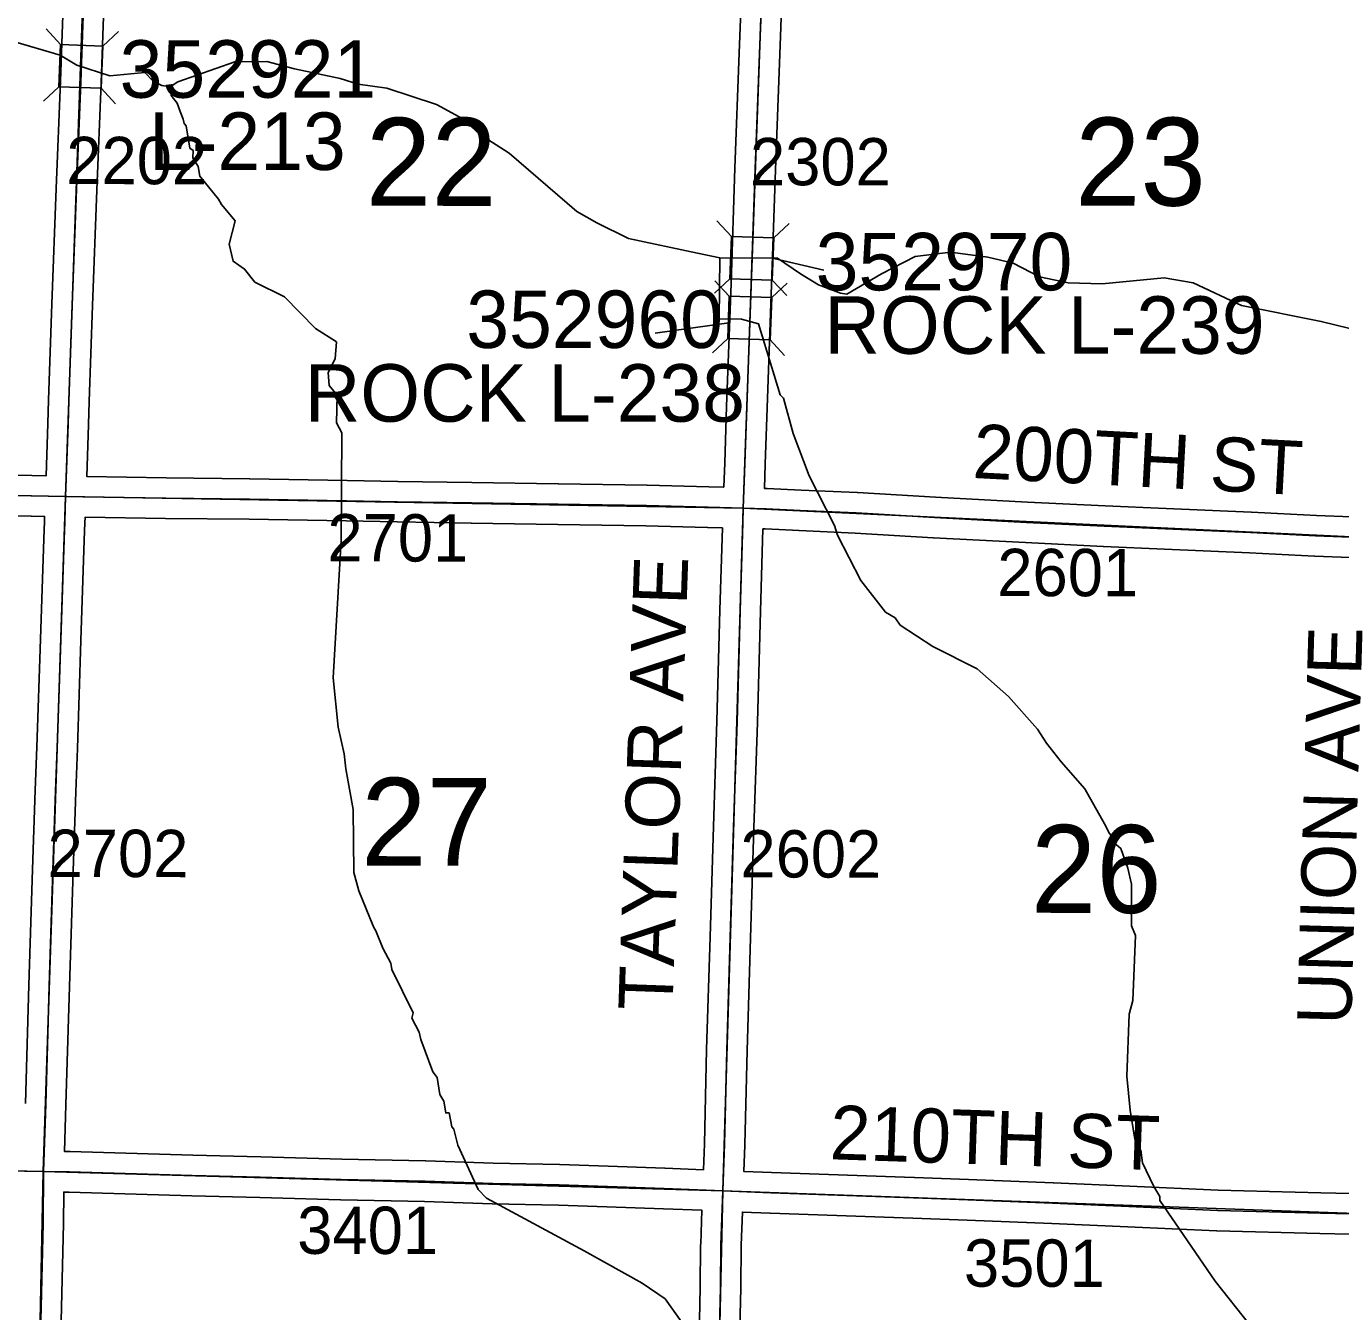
# Model space of a CAD drawing. Extents: x -157.2 to -99.3, y 12.2 to 46.2.
# Drawn here: x -113.978 to -112.035, y 28.857 to 30.758 of the extents above; entities that cross this region are included whole.
import ezdxf

# ---------------------------------------------------------------- set-up
doc = ezdxf.new("R2010")
doc.units = 0
for name, color, linetype in [('tdCoHydroRiver', 7, 'Continuous'), ('tdCoSecRdNmbr', 7, 'Continuous'), ('tdCoSecRdTxt', 7, 'Continuous'), ('tdCoSecRteBand', 7, 'Continuous'), ('tdCoSecRteCL', 7, 'Continuous'), ('tdCoSectLine', 7, 'Continuous'), ('tdCoSectNmbr', 7, 'Continuous'), ('tdCoStrucSec', 7, 'Continuous'), ('tdCoStrucSecCoName', 7, 'Continuous'), ('tdCoStrucSecFHWANum', 7, 'Continuous'), ('tdCoSurfGravel', 7, 'Continuous')]:
    doc.layers.add(name, color=color, linetype=linetype)

msp = doc.modelspace()

# ---------------------------------------------------------------- linework, layer by layer
at = {"layer": 'tdCoHydroRiver'}
for points in [[(-114.0456, 30.7541), (-113.9987, 30.7355), (-113.9283, 30.7148), (-113.9034, 30.6999), (-113.8549, 30.6845), (-113.8027, 30.6894), (-113.7904, 30.6765), (-113.778, 30.6699), (-113.7654, 30.668)], [(-113.7654, 30.668), (-113.7541, 30.6756), (-113.6698, 30.7049), (-113.6224, 30.7053), (-113.5817, 30.6948), (-113.5142, 30.6804), (-113.4876, 30.6718), (-113.4451, 30.666), (-113.3716, 30.642), (-113.3327, 30.6205), (-113.3081, 30.5978), (-113.2646, 30.5698), (-113.1643, 30.4836), (-113.1347, 30.4671), (-113.088, 30.4438), (-112.986, 30.4222), (-112.953, 30.4151)], [(-113.7654, 30.668), (-113.7641, 30.6553), (-113.755, 30.644), (-113.7506, 30.6313), (-113.7461, 30.6201), (-113.7447, 30.6138), (-113.7416, 30.6105), (-113.7362, 30.5773), (-113.7315, 30.574), (-113.7318, 30.563), (-113.7243, 30.5501), (-113.7215, 30.5359), (-113.6939, 30.502), (-113.6894, 30.494), (-113.6695, 30.4698), (-113.6783, 30.4353), (-113.6726, 30.41), (-113.6556, 30.3985), (-113.6403, 30.3791), (-113.5967, 30.3575), (-113.5506, 30.3106), (-113.5195, 30.2908), (-113.5217, 30.2656), (-113.5317, 30.2454), (-113.5306, 30.2264), (-113.5184, 30.2119), (-113.5195, 30.1709), (-113.5119, 30.1565), (-113.5129, 29.9972), (-113.5244, 29.7939), (-113.5169, 29.7212), (-113.5084, 29.6815), (-113.5058, 29.6593), (-113.4948, 29.5991), (-113.494, 29.506), (-113.4868, 29.479), (-113.4705, 29.4391), (-113.4645, 29.4247), (-113.4615, 29.4199), (-113.4511, 29.3944), (-113.4391, 29.372), (-113.4377, 29.3625), (-113.4063, 29.2986), (-113.408, 29.2907), (-113.3975, 29.27), (-113.3947, 29.2589), (-113.377, 29.2111), (-113.3709, 29.203), (-113.3668, 29.1777), (-113.3607, 29.168), (-113.358, 29.1506), (-113.3533, 29.1505), (-113.3491, 29.1299), (-113.346, 29.1266), (-113.3403, 29.1028), (-113.3104, 29.0374), (-113.2981, 29.0244), (-113.1534, 28.9465), (-113.0679, 28.8986), (-113.0338, 28.8756), (-113.0094, 28.8418)], [(-112.953, 30.4151), (-112.9538, 30.3251), (-112.9207, 30.3243), (-112.8956, 30.3173), (-112.8636, 30.2124), (-112.859, 30.2075), (-112.8446, 30.1551), (-112.8209, 30.0929), (-112.7834, 30.0194), (-112.779, 30.0051), (-112.7444, 29.9379), (-112.7078, 29.8912), (-112.6938, 29.8829), (-112.6862, 29.8717), (-112.6381, 29.8405), (-112.5727, 29.8072), (-112.5264, 29.7666), (-112.4835, 29.7182), (-112.4698, 29.6973), (-112.4484, 29.6699), (-112.4132, 29.6296), (-112.3845, 29.5783), (-112.377, 29.5639), (-112.3694, 29.5543), (-112.3695, 29.5495), (-112.3602, 29.5414), (-112.3499, 29.5127), (-112.3442, 29.4889), (-112.3442, 29.4274), (-112.3383, 29.413), (-112.3423, 29.3169), (-112.3476, 29.2965), (-112.3515, 29.2051), (-112.3465, 29.1545), (-112.3397, 29.1117), (-112.3351, 29.1084), (-112.3353, 29.1006), (-112.3307, 29.0957), (-112.328, 29.0767), (-112.3116, 29.0416), (-112.3025, 29.0271), (-112.3026, 29.0208), (-112.2205, 28.9019), (-112.1701, 28.8375)], [(-112.953, 30.4151), (-112.8678, 30.4144), (-112.8337, 30.3915), (-112.8073, 30.375), (-112.7745, 30.3631), (-112.7651, 30.3613), (-112.7138, 30.3915), (-112.6643, 30.4171), (-112.612, 30.4236), (-112.557, 30.4159), (-112.5193, 30.407), (-112.4804, 30.3871), (-112.438, 30.3781), (-112.3876, 30.3768), (-112.2959, 30.3855), (-112.2534, 30.3781), (-112.1817, 30.3447), (-112.064, 30.3211), (-112.0217, 30.3106)]]:
    msp.add_lwpolyline(points, dxfattribs=at)
at = {"layer": 'tdCoSecRteBand'}
for points in [[(-113.9489, 30.0928), (-113.9462, 30.1702), (-113.9452, 30.2047), (-113.9452, 30.2048), (-113.9452, 30.2048), (-113.9402, 30.3469), (-113.9402, 30.3469), (-113.9402, 30.347), (-113.9338, 30.5176), (-113.9338, 30.5176), (-113.9338, 30.5177), (-113.9277, 30.6762), (-113.9227, 30.8164), (-113.9227, 30.8165), (-113.9227, 30.8166), (-113.9213, 30.8536), (-113.9166, 31.0246), (-113.9166, 31.0249), (-113.9166, 31.0251), (-113.9161, 31.0362), (-113.9439, 31.0367), (-114.0527, 31.0369)], [(-112.9471, 30.0758), (-112.947, 30.0761), (-112.9457, 30.1121), (-112.943, 30.1951), (-112.943, 30.1952), (-112.943, 30.1953), (-112.9364, 30.3772), (-112.9307, 30.5476), (-112.9307, 30.5476), (-112.9307, 30.5477), (-112.9243, 30.7183), (-112.9243, 30.7183), (-112.9243, 30.7184), (-112.9176, 30.8929)], [(-112.8577, 30.8907), (-112.8643, 30.7161), (-112.8707, 30.5455), (-112.8764, 30.3752), (-112.8764, 30.3751), (-112.8764, 30.3751), (-112.8831, 30.1931), (-112.8858, 30.1101), (-112.8858, 30.11), (-112.8858, 30.11), (-112.8871, 30.0742), (-112.8838, 30.0741), (-112.8835, 30.0741), (-112.8831, 30.0741), (-112.8329, 30.0716), (-112.7498, 30.0679), (-112.7496, 30.0679), (-112.7494, 30.0679), (-112.6341, 30.061), (-112.4979, 30.0539), (-112.3833, 30.0482), (-112.2932, 30.0443), (-112.1674, 30.0388), (-112.1673, 30.0388), (-112.1672, 30.0388), (-112.0709, 30.0339), (-111.9675, 30.03)], [(-113.8628, 30.8143), (-113.8677, 30.674), (-113.8677, 30.674), (-113.8677, 30.6739), (-113.8739, 30.5154), (-113.8803, 30.3448), (-113.8852, 30.2029), (-113.8862, 30.1684), (-113.8862, 30.1683), (-113.8862, 30.1682), (-113.8889, 30.0918), (-113.7715, 30.0897), (-113.648, 30.0884), (-113.6479, 30.0884), (-113.6478, 30.0884), (-113.504, 30.086), (-113.504, 30.086), (-113.504, 30.086), (-113.4288, 30.0845), (-113.3197, 30.0828), (-113.1917, 30.081), (-113.1916, 30.081), (-113.1916, 30.081), (-113.0609, 30.0788), (-113.0607, 30.0788), (-113.0606, 30.0788), (-112.9694, 30.0763), (-112.9474, 30.0758), (-112.9471, 30.0758)], [(-114.0612, 30.0948), (-113.9699, 30.0931), (-113.9495, 30.0928), (-113.9489, 30.0928)], [(-113.9795, 29.1646), (-113.9743, 29.3393), (-113.9743, 29.3394), (-113.9743, 29.3394), (-113.9691, 29.5105), (-113.9691, 29.5106), (-113.9691, 29.5107), (-113.9649, 29.6278), (-113.9649, 29.6279), (-113.9649, 29.6279), (-113.9624, 29.6917), (-113.9573, 29.8511), (-113.9573, 29.8512), (-113.9573, 29.8512), (-113.9523, 29.9996), (-113.9523, 29.9997), (-113.9523, 29.9998), (-113.9513, 30.0259), (-113.9511, 30.0328), (-113.9709, 30.0331), (-113.9709, 30.0331), (-113.971, 30.0331), (-114.0625, 30.0349)], [(-112.9772, 29.0665), (-112.9758, 29.105), (-112.9726, 29.2442), (-112.9726, 29.2443), (-112.9726, 29.2444), (-112.9674, 29.4109), (-112.9625, 29.5741), (-112.9625, 29.5741), (-112.9625, 29.5742), (-112.9573, 29.73), (-112.9529, 29.8941), (-112.9529, 29.8942), (-112.9529, 29.8942), (-112.9492, 30.0158), (-112.9709, 30.0164), (-112.971, 30.0164), (-112.971, 30.0164), (-113.0621, 30.0188), (-113.1926, 30.021), (-113.3205, 30.0228), (-113.3205, 30.0228), (-113.3206, 30.0228), (-113.4298, 30.0245), (-113.4299, 30.0245), (-113.4299, 30.0245), (-113.5051, 30.026), (-113.6487, 30.0284), (-113.7722, 30.0297), (-113.7723, 30.0297), (-113.7724, 30.0297), (-113.8911, 30.0318), (-113.8911, 30.0313), (-113.8914, 30.0237), (-113.8914, 30.0237), (-113.8914, 30.0236), (-113.8924, 29.9976), (-113.8973, 29.8492), (-113.9025, 29.6896), (-113.9025, 29.6895), (-113.9025, 29.6895), (-113.9049, 29.6256), (-113.9091, 29.5086), (-113.9143, 29.3376), (-113.9195, 29.1627), (-113.9195, 29.1627), (-113.9195, 29.1626), (-113.9219, 29.0935), (-113.9135, 29.0933), (-113.9134, 29.0933), (-113.9133, 29.0933), (-113.7321, 29.0881), (-113.6315, 29.0857), (-113.6314, 29.0856), (-113.6314, 29.0856), (-113.5119, 29.0822), (-113.3879, 29.0795), (-113.3878, 29.0795), (-113.3876, 29.0795), (-113.2879, 29.0763), (-113.19, 29.0743), (-113.1897, 29.0743), (-113.1894, 29.0743), (-113.118, 29.0716), (-113.034, 29.0689), (-113.0338, 29.0689), (-113.0337, 29.0689), (-112.9772, 29.0665)], [(-111.9699, 29.97), (-112.0734, 29.974), (-112.0736, 29.974), (-112.0738, 29.974), (-112.1701, 29.9789), (-112.2957, 29.9843), (-112.2958, 29.9843), (-112.2958, 29.9843), (-112.386, 29.9883), (-112.3861, 29.9883), (-112.3862, 29.9883), (-112.5009, 29.994), (-112.5009, 29.994), (-112.501, 29.994), (-112.6373, 30.0011), (-112.6374, 30.0011), (-112.6375, 30.0011), (-112.7527, 30.008), (-112.8356, 30.0117), (-112.8357, 30.0117), (-112.8357, 30.0117), (-112.8857, 30.0142), (-112.8892, 30.0142), (-112.8929, 29.8924), (-112.8974, 29.7282), (-112.8974, 29.7282), (-112.8974, 29.7281), (-112.9025, 29.5722), (-112.9075, 29.409), (-112.9075, 29.409), (-112.9075, 29.409), (-112.9126, 29.2427), (-112.9158, 29.1035), (-112.9159, 29.1033), (-112.9159, 29.1031), (-112.9173, 29.0641), (-112.9173, 29.0639), (-112.9171, 29.0639), (-112.8765, 29.0622), (-112.6655, 29.0548), (-112.6655, 29.0548), (-112.6654, 29.0548), (-112.5853, 29.0519), (-112.5853, 29.0519), (-112.5853, 29.0519), (-112.46, 29.0472), (-112.4599, 29.0472), (-112.4597, 29.0472), (-112.347, 29.042), (-112.2164, 29.0361), (-112.0643, 29.0324), (-112.0643, 29.0324), (-112.0643, 29.0324), (-111.976, 29.0302)], [(-112.9842, 28.7952), (-112.9818, 28.8926), (-112.9813, 28.9557), (-112.9813, 28.9561), (-112.9812, 28.9565), (-112.9794, 29.0065), (-113.0361, 29.0089), (-113.12, 29.0116), (-113.1201, 29.0116), (-113.1202, 29.0116), (-113.1914, 29.0143), (-113.2893, 29.0163), (-113.2895, 29.0163), (-113.2897, 29.0163), (-113.3894, 29.0195), (-113.5133, 29.0222), (-113.5134, 29.0222), (-113.5135, 29.0222), (-113.633, 29.0257), (-113.7336, 29.0281), (-113.7337, 29.0281), (-113.7337, 29.0281), (-113.9148, 29.0333), (-113.9229, 29.0335), (-113.9234, 28.9867), (-113.9234, 28.9865), (-113.9234, 28.9864), (-113.9276, 28.8018)], [(-111.9822, 28.7098), (-111.977, 28.8747), (-111.9749, 28.9701), (-111.9776, 28.9702), (-112.0658, 28.9724), (-112.2182, 28.9761), (-112.2185, 28.9761), (-112.2188, 28.9761), (-112.3498, 28.982), (-112.3498, 28.982), (-112.3498, 28.982), (-112.4624, 28.9872), (-112.5875, 28.9919), (-112.6676, 28.9949), (-112.8787, 29.0023), (-112.8788, 29.0023), (-112.8789, 29.0023), (-112.9195, 29.004), (-112.9213, 28.9548), (-112.9218, 28.8918), (-112.9218, 28.8916), (-112.9218, 28.8913), (-112.9242, 28.7938)]]:
    msp.add_lwpolyline(points, dxfattribs=at)
at = {"layer": 'tdCoSecRteCL'}
for points in [[(-113.92, 30.0623), (-113.9162, 30.1693), (-113.9152, 30.2038), (-113.9103, 30.3458), (-113.9039, 30.5165), (-113.8977, 30.6751), (-113.8928, 30.8154), (-113.8913, 30.8526), (-113.8866, 31.0238), (-113.8847, 31.0657)], [(-112.9182, 30.045), (-112.9158, 30.111), (-112.913, 30.1942), (-112.9064, 30.3761), (-112.9007, 30.5466), (-112.8943, 30.7172), (-112.8876, 30.8918), (-112.883, 31.0218), (-112.8821, 31.0447)], [(-114.4202, 30.0729), (-114.3943, 30.0725), (-114.2478, 30.07), (-114.0619, 30.0649), (-113.9704, 30.0631), (-113.92, 30.0623)], [(-113.9526, 29.0641), (-113.9524, 29.0783), (-113.9495, 29.1636), (-113.9443, 29.3385), (-113.9391, 29.5096), (-113.9349, 29.6267), (-113.9325, 29.6906), (-113.9273, 29.8502), (-113.9224, 29.9986), (-113.9214, 30.0248), (-113.92, 30.0623)], [(-113.92, 30.0623), (-113.9182, 30.0623), (-113.8944, 30.0619), (-113.7719, 30.0597), (-113.6483, 30.0584), (-113.5046, 30.056), (-113.4293, 30.0545), (-113.3201, 30.0528), (-113.1921, 30.051), (-113.0614, 30.0488), (-112.9702, 30.0464), (-112.9182, 30.045)], [(-112.9484, 29.0352), (-112.9458, 29.1042), (-112.9426, 29.2435), (-112.9375, 29.4099), (-112.9325, 29.5732), (-112.9273, 29.7291), (-112.9229, 29.8933), (-112.919, 30.023), (-112.9182, 30.045)], [(-112.9182, 30.045), (-112.8846, 30.0441), (-112.8343, 30.0417), (-112.7512, 30.038), (-112.6358, 30.0311), (-112.4994, 30.0239), (-112.3847, 30.0182), (-112.2945, 30.0143), (-112.1687, 30.0089), (-112.0723, 30.0039), (-111.9687, 30), (-111.9139, 29.9976)], [(-114.9513, 29.0818), (-114.9092, 29.0808), (-114.7476, 29.0783), (-114.5755, 29.0749), (-114.452, 29.0734), (-114.2941, 29.0707), (-114.1859, 29.069), (-114.0764, 29.0665), (-113.9526, 29.0641)], [(-113.9731, 28.0581), (-113.9707, 28.1252), (-113.9675, 28.2909), (-113.964, 28.4504), (-113.9611, 28.6213), (-113.9586, 28.7323), (-113.9576, 28.8023), (-113.9534, 28.987), (-113.9526, 29.0641)], [(-113.9526, 29.0641), (-113.9141, 29.0633), (-113.7329, 29.0581), (-113.6322, 29.0557), (-113.5126, 29.0522), (-113.3886, 29.0495), (-113.2887, 29.0463), (-113.1906, 29.0443), (-113.1191, 29.0416), (-113.035, 29.0389), (-112.9484, 29.0352)], [(-112.9709, 28.0283), (-112.9693, 28.0664), (-112.9685, 28.1419), (-112.9653, 28.2913), (-112.9616, 28.4593), (-112.9569, 28.6215), (-112.9542, 28.7944), (-112.9518, 28.8921), (-112.9513, 28.9554), (-112.9484, 29.0352)], [(-112.9484, 29.0352), (-112.8776, 29.0322), (-112.6665, 29.0248), (-112.5864, 29.0219), (-112.4611, 29.0172), (-112.3484, 29.012), (-112.2175, 29.0061), (-112.0651, 29.0024), (-111.9768, 29.0002), (-111.9435, 28.9991)]]:
    msp.add_lwpolyline(points, dxfattribs=at)
at = {"layer": 'tdCoSectLine'}
for points in [[(-113.9204, 30.0623), (-113.8851, 31.0657)], [(-112.9185, 30.045), (-112.8825, 31.0447)], [(-114.923, 30.0813), (-113.9204, 30.0623)], [(-113.953, 29.0641), (-113.9204, 30.0623)], [(-113.9204, 30.0623), (-112.9185, 30.045)], [(-112.9487, 29.0352), (-112.9185, 30.045)], [(-112.9185, 30.045), (-111.9143, 29.9976)], [(-114.9517, 29.0818), (-113.953, 29.0641)], [(-113.9734, 28.0581), (-113.953, 29.0641)], [(-113.953, 29.0641), (-112.9487, 29.0352)], [(-112.9713, 28.0283), (-112.9487, 29.0352)], [(-112.9487, 29.0352), (-111.9439, 28.9991)]]:
    msp.add_lwpolyline(points, dxfattribs=at)
at = {"layer": 'tdCoStrucSec'}
for p, q in [((-113.9276, 30.7306), (-113.9489, 30.7536)), ((-113.865, 30.7283), (-113.8421, 30.7496)), ((-113.9299, 30.6681), (-113.9529, 30.6468)), ((-113.8674, 30.6658), (-113.8461, 30.6428)), ((-112.9359, 30.4469), (-112.9572, 30.4697)), ((-112.8733, 30.4447), (-112.8504, 30.4661)), ((-112.938, 30.3843), (-112.9609, 30.3629)), ((-112.9389, 30.3585), (-112.9603, 30.3813)), ((-112.8763, 30.3563), (-112.8535, 30.3777)), ((-112.8754, 30.3821), (-112.8541, 30.3593)), ((-112.9411, 30.2959), (-112.9639, 30.2745)), ((-112.8785, 30.2937), (-112.8571, 30.2709))]:
    msp.add_line(p, q, dxfattribs=at)
for points in [[(-113.9299, 30.6681), (-113.9276, 30.7306), (-113.865, 30.7283), (-113.8674, 30.6658)], [(-112.938, 30.3843), (-112.9359, 30.4469), (-112.8733, 30.4447), (-112.8754, 30.3821)], [(-112.9411, 30.2959), (-112.9389, 30.3585), (-112.8763, 30.3563), (-112.8785, 30.2937)]]:
    msp.add_lwpolyline(points, close=True, dxfattribs=at)
at = {"layer": 'tdCoStrucSecFHWANum'}
for p, q in [((-112.7992, 30.3968), (-112.8733, 30.4143)), ((-113.0485, 30.3039), (-112.9396, 30.3192))]:
    msp.add_line(p, q, dxfattribs=at)
at = {"layer": 'tdCoSurfGravel'}
for points in [[(-112.9182, 30.045), (-112.9158, 30.111), (-112.913, 30.1942), (-112.9064, 30.3761), (-112.9007, 30.5466), (-112.8943, 30.7172), (-112.8876, 30.8918), (-112.883, 31.0218), (-112.8821, 31.0447), (-112.8797, 31.1128), (-112.877, 31.1789), (-112.8709, 31.332), (-112.865, 31.4965), (-112.8647, 31.5115), (-112.8595, 31.6765), (-112.8531, 31.8523)], [(-113.9576, 28.8023), (-113.9534, 28.987), (-113.9526, 29.0641), (-113.9524, 29.0783), (-113.9495, 29.1636), (-113.9443, 29.3385), (-113.9391, 29.5096), (-113.9349, 29.6267), (-113.9325, 29.6906), (-113.9273, 29.8502), (-113.9224, 29.9986), (-113.9214, 30.0248), (-113.92, 30.0623), (-113.9162, 30.1693), (-113.9152, 30.2038), (-113.9103, 30.3458), (-113.9039, 30.5165), (-113.8977, 30.6751), (-113.8928, 30.8154)], [(-114.0619, 30.0649), (-113.9704, 30.0631), (-113.92, 30.0623), (-113.9182, 30.0623), (-113.8944, 30.0619), (-113.7719, 30.0597), (-113.6483, 30.0584), (-113.5046, 30.056), (-113.4293, 30.0545), (-113.3201, 30.0528), (-113.1921, 30.051), (-113.0614, 30.0488), (-112.9702, 30.0464), (-112.9182, 30.045), (-112.8846, 30.0441), (-112.8343, 30.0417), (-112.7512, 30.038), (-112.6358, 30.0311), (-112.4994, 30.0239), (-112.3847, 30.0182), (-112.2945, 30.0143), (-112.1687, 30.0089), (-112.0723, 30.0039), (-111.9687, 30)], [(-112.9542, 28.7944), (-112.9518, 28.8921), (-112.9513, 28.9554), (-112.9484, 29.0352), (-112.9458, 29.1042), (-112.9426, 29.2435), (-112.9375, 29.4099), (-112.9325, 29.5732), (-112.9273, 29.7291), (-112.9229, 29.8933), (-112.919, 30.023), (-112.9182, 30.045)], [(-114.0764, 29.0665), (-113.9526, 29.0641), (-113.9141, 29.0633), (-113.7329, 29.0581), (-113.6322, 29.0557), (-113.5126, 29.0522), (-113.3886, 29.0495), (-113.2887, 29.0463), (-113.1906, 29.0443), (-113.1191, 29.0416), (-113.035, 29.0389), (-112.9484, 29.0352), (-112.8776, 29.0322), (-112.6665, 29.0248), (-112.5864, 29.0219), (-112.4611, 29.0172), (-112.3484, 29.012), (-112.2175, 29.0061), (-112.0651, 29.0024), (-111.9768, 29.0002)]]:
    msp.add_lwpolyline(points, dxfattribs=at)

# ---------------------------------------------------------------- texts
at = {"layer": 'tdCoSecRdNmbr'}
for s, rotation, p in [('2202', 359.913, (-113.9191, 30.5242)), ('2302', 359.9138, (-112.9084, 30.5225)), ('2701', 359.9133, (-113.5331, 29.9662)), ('2601', 359.9141, (-112.5428, 29.9149)), ('2702', 359.913, (-113.9468, 29.4995)), ('2602', 359.9138, (-112.9226, 29.4988)), ('3401', 359.9133, (-113.5777, 28.9421)), ('3501', 359.9141, (-112.5921, 28.8936))]:
    msp.add_text(s, height=0.07, rotation=rotation, dxfattribs=at).set_placement(p)
at = {"layer": 'tdCoSecRdTxt'}
for s, rotation, p in [('200TH ST', 356.9842, (-112.5802, 30.0897)), ('TAYLOR AVE', 87.9882, (-113.0231, 29.301)), ('UNION AVE', 88.3425, (-112.0198, 29.2801)), ('210TH ST', 358.0724, (-112.791, 29.0821))]:
    msp.add_text(s, height=0.08, rotation=rotation, dxfattribs=at).set_placement(p)
at = {"layer": 'tdCoSectNmbr'}
for s, rotation, p in [('22', 359.9134, (-113.4762, 30.4922)), ('23', 359.9141, (-112.4279, 30.4925)), ('27', 359.9134, (-113.4832, 29.5162)), ('26', 359.9141, (-112.4932, 29.4465))]:
    msp.add_text(s, height=0.13, rotation=rotation, dxfattribs=at).set_placement(p)
at = {"layer": 'tdCoStrucSecCoName'}
for s, p in [('L-213', (-113.7967, 30.5451)), ('ROCK L-239', (-112.7983, 30.2732)), ('ROCK L-238', (-113.5665, 30.1728))]:
    msp.add_text(s, height=0.085, dxfattribs=at).set_placement(p)
at = {"layer": 'tdCoStrucSecFHWANum'}
for s, p in [('352921', (-113.8402, 30.6519)), ('352970', (-112.8112, 30.367)), ('352960', (-113.3277, 30.2818))]:
    msp.add_text(s, height=0.085, dxfattribs=at).set_placement(p)

doc.saveas('drawing.dxf')
